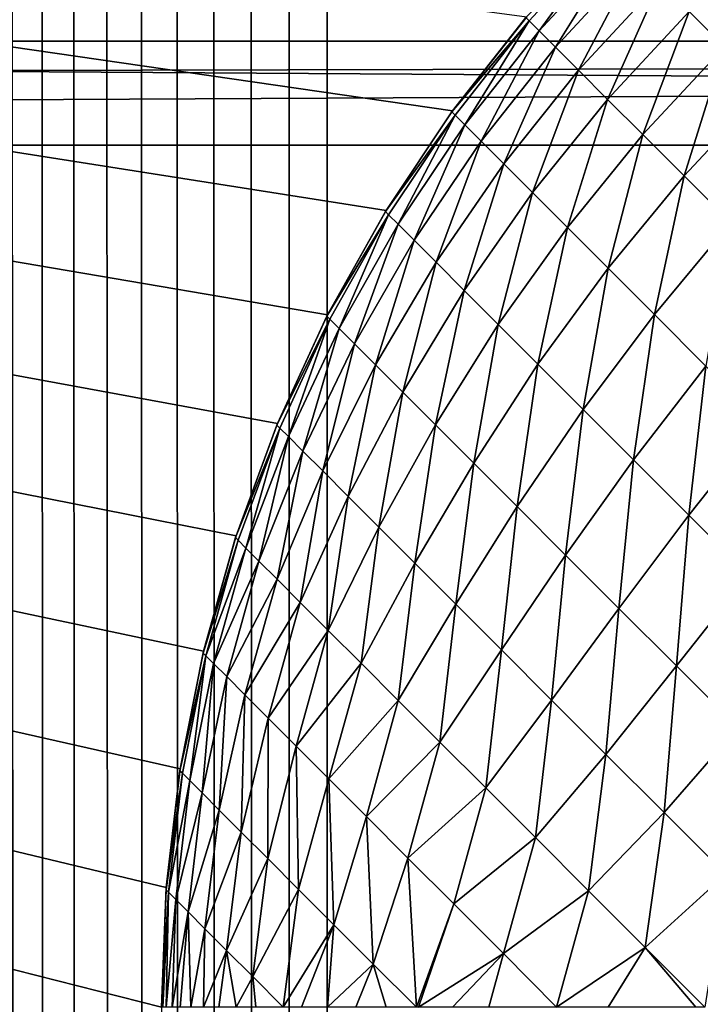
# Model space of a CAD drawing. Extents: x -226 to 226, y -900 to 900.
# Tile 671 of 729: x 88.79 to 89.81, y 876.7 to 878.19. Entities that reach past the tile are written whole.
import ezdxf

# ---------------------------------------------------------------- set-up
doc = ezdxf.new("R2010")
doc.units = 0
doc.header["$LTSCALE"] = 65.185185
for name, color, linetype in [('117', 7, 'CONTINUOUS'), ('130', 7, 'CONTINUOUS'), ('131', 7, 'CONTINUOUS'), ('234', 7, 'CONTINUOUS'), ('235', 7, 'CONTINUOUS'), ('241', 7, 'CONTINUOUS'), ('242', 7, 'CONTINUOUS'), ('290', 7, 'CONTINUOUS'), ('304', 7, 'CONTINUOUS')]:
    doc.layers.add(name, color=color, linetype=linetype)

msp = doc.modelspace()

# ---------------------------------------------------------------- linework, layer by layer
at = {"layer": '117', "color": 7, "linetype": 'CONTINUOUS'}
for points in [[(76, -880), (76, 880), (89, -876.7), (76, -880)], [(89, -876.7), (76, 880), (89, 876.7), (89, -876.7)], [(89, 876.7), (76, 880), (89.0071, 876.8805), (89, 876.7)], [(89.0071, 876.8805), (76, 880), (89.0283, 877.0598), (89.0071, 876.8805)], [(89.0283, 877.0598), (76, 880), (89.0635, 877.2369), (89.0283, 877.0598)], [(89.0635, 877.2369), (76, 880), (89.1126, 877.4107), (89.0635, 877.2369)], [(89.1126, 877.4107), (76, 880), (89.1751, 877.5802), (89.1126, 877.4107)], [(89.1751, 877.5802), (76, 880), (89.2507, 877.7442), (89.1751, 877.5802)], [(89.2507, 877.7442), (76, 880), (89.3389, 877.9017), (89.2507, 877.7442)], [(89.3389, 877.9017), (76, 880), (89.4393, 878.0519), (89.3389, 877.9017)], [(89.4393, 878.0519), (76, 880), (89.5511, 878.1937), (89.4393, 878.0519)]]:
    msp.add_3dface(points, dxfattribs=at)
at = {"layer": '130', "color": 7, "linetype": 'CONTINUOUS'}
for points in [[(88.7629, 900, 2.0797), (88.5, 0, 2.65), (89.25, 0, 1.9), (88.7629, 900, 2.0797)], [(88.8092, 900, 2.0432), (88.7629, 900, 2.0797), (89.25, 0, 1.9), (88.8092, 900, 2.0432)], [(88.8581, 900, 2.0105), (88.8092, 900, 2.0432), (89.25, 0, 1.9), (88.8581, 900, 2.0105)], [(88.9095, 900, 1.9817), (88.8581, 900, 2.0105), (89.25, 0, 1.9), (88.9095, 900, 1.9817)], [(88.963, 900, 1.9571), (88.9095, 900, 1.9817), (89.25, 0, 1.9), (88.963, 900, 1.9571)], [(89.0182, 900, 1.9367), (88.963, 900, 1.9571), (89.25, 0, 1.9), (89.0182, 900, 1.9367)], [(89.0749, 900, 1.9207), (89.0182, 900, 1.9367), (89.25, 0, 1.9), (89.0749, 900, 1.9207)], [(89.1327, 900, 1.9092), (89.0749, 900, 1.9207), (89.25, 0, 1.9), (89.1327, 900, 1.9092)], [(89.1912, 900, 1.9023), (89.1327, 900, 1.9092), (89.25, 0, 1.9), (89.1912, 900, 1.9023)], [(89.25, 900, 1.9), (89.1912, 900, 1.9023), (89.25, 0, 1.9), (89.25, 900, 1.9)]]:
    msp.add_3dface(points, dxfattribs=at)
at = {"layer": '131', "color": 7, "linetype": 'CONTINUOUS'}
for points in [[(93.25, 900, 1.9), (89.25, 900, 1.9), (89.25, 0, 1.9), (93.25, 900, 1.9)], [(93.25, 900, 1.9), (89.25, 0, 1.9), (93.25, 0, 1.9), (93.25, 900, 1.9)]]:
    msp.add_3dface(points, dxfattribs=at)
at = {"layer": '234', "color": 7, "linetype": 'CONTINUOUS'}
for points in [[(45, 878.3129, -29.7754), (45, 878.1569, -29.7938), (106, 878.3129, -29.7754), (45, 878.3129, -29.7754)], [(106, 878.3129, -29.7754), (45, 878.1569, -29.7938), (106, 878.1569, -29.7938), (106, 878.3129, -29.7754)], [(45, 878, -29.8), (75.5, 878, -29.8), (106, 878.1569, -29.7938), (45, 878, -29.8)], [(45, 878.1569, -29.7938), (45, 878, -29.8), (106, 878.1569, -29.7938), (45, 878.1569, -29.7938)], [(75.5, 878, -29.8), (106, 878, -29.8), (106, 878.1569, -29.7938), (75.5, 878, -29.8)]]:
    msp.add_3dface(points, dxfattribs=at)
at = {"layer": '235', "color": 7, "linetype": 'CONTINUOUS'}
for points in [[(106, 878, -29.8), (75.5, 878, -29.8), (106, 853, -29.8), (106, 878, -29.8)], [(106, 853, -29.8), (75.5, 878, -29.8), (75.5, 853, -29.8), (106, 853, -29.8)]]:
    msp.add_3dface(points, dxfattribs=at)
at = {"layer": '241', "color": 7, "linetype": 'CONTINUOUS'}
for points in [[(106, 853, -32.8), (75.5, 853, -32.8), (106, 878, -32.8), (106, 853, -32.8)], [(106, 878, -32.8), (75.5, 853, -32.8), (75.5, 878, -32.8), (106, 878, -32.8)]]:
    msp.add_3dface(points, dxfattribs=at)
at = {"layer": '242', "color": 7, "linetype": 'CONTINUOUS'}
for points in [[(106, 878, -32.8), (75.5, 878, -32.8), (45, 878.3923, -32.7846), (106, 878, -32.8)], [(106, 878.3923, -32.7846), (106, 878, -32.8), (45, 878.3923, -32.7846), (106, 878.3923, -32.7846)]]:
    msp.add_3dface(points, dxfattribs=at)
at = {"layer": '290', "color": 7, "linetype": 'CONTINUOUS'}
for points in [[(89.4393, 878.0519), (89.5511, 878.1937), (89.4393, 878.0519, -22.7), (89.4393, 878.0519)], [(89.4393, 878.0519, -22.7), (89.5511, 878.1937), (89.5499, 878.1924, -22.7), (89.4393, 878.0519, -22.7)], [(89.3389, 877.9017), (89.4393, 878.0519), (89.3389, 877.9017, -22.7), (89.3389, 877.9017)], [(89.3389, 877.9017, -22.7), (89.4393, 878.0519), (89.4381, 878.0503, -22.7), (89.3389, 877.9017, -22.7)], [(89.4381, 878.0503, -22.7), (89.4393, 878.0519), (89.4393, 878.0519, -22.7), (89.4381, 878.0503, -22.7)], [(89.2507, 877.7442), (89.3389, 877.9017), (89.2507, 877.7442, -22.7), (89.2507, 877.7442)], [(89.2507, 877.7442, -22.7), (89.3389, 877.9017), (89.3378, 877.8999, -22.7), (89.2507, 877.7442, -22.7)], [(89.3378, 877.8999, -22.7), (89.3389, 877.9017), (89.3389, 877.9017, -22.7), (89.3378, 877.8999, -22.7)], [(89.1751, 877.5802), (89.2507, 877.7442), (89.1751, 877.5802, -22.7), (89.1751, 877.5802)], [(89.1751, 877.5802, -22.7), (89.2507, 877.7442), (89.2496, 877.7421, -22.7), (89.1751, 877.5802, -22.7)], [(89.2496, 877.7421, -22.7), (89.2507, 877.7442), (89.2507, 877.7442, -22.7), (89.2496, 877.7421, -22.7)], [(89.1126, 877.4107), (89.1751, 877.5802), (89.1126, 877.4107, -22.7), (89.1126, 877.4107)], [(89.1126, 877.4107, -22.7), (89.1751, 877.5802), (89.1741, 877.5778, -22.7), (89.1126, 877.4107, -22.7)], [(89.1741, 877.5778, -22.7), (89.1751, 877.5802), (89.1751, 877.5802, -22.7), (89.1741, 877.5778, -22.7)], [(89.0635, 877.2369), (89.1126, 877.4107), (89.0635, 877.2369, -22.7), (89.0635, 877.2369)], [(89.0635, 877.2369, -22.7), (89.1126, 877.4107), (89.1117, 877.4082, -22.7), (89.0635, 877.2369, -22.7)], [(89.1117, 877.4082, -22.7), (89.1126, 877.4107), (89.1126, 877.4107, -22.7), (89.1117, 877.4082, -22.7)], [(89.0283, 877.0598), (89.0635, 877.2369), (89.0283, 877.0598, -22.7), (89.0283, 877.0598)], [(89.0283, 877.0598, -22.7), (89.0635, 877.2369), (89.0629, 877.2341, -22.7), (89.0283, 877.0598, -22.7)], [(89.0629, 877.2341, -22.7), (89.0635, 877.2369), (89.0635, 877.2369, -22.7), (89.0629, 877.2341, -22.7)], [(89.0071, 876.8805), (89.0283, 877.0598), (89.0071, 876.8805, -22.7), (89.0071, 876.8805)], [(89.0071, 876.8805, -22.7), (89.0283, 877.0598), (89.0278, 877.0568, -22.7), (89.0071, 876.8805, -22.7)], [(89.0278, 877.0568, -22.7), (89.0283, 877.0598), (89.0283, 877.0598, -22.7), (89.0278, 877.0568, -22.7)], [(89, 876.7), (89.0071, 876.8805), (89, 876.7, -22.7), (89, 876.7)], [(89, 876.7, -22.7), (89.0071, 876.8805), (89.0068, 876.8772, -22.7), (89, 876.7, -22.7)], [(89.0068, 876.8772, -22.7), (89.0071, 876.8805), (89.0071, 876.8805, -22.7), (89.0068, 876.8772, -22.7)]]:
    msp.add_3dface(points, dxfattribs=at)
at = {"layer": '304', "color": 7, "linetype": 'CONTINUOUS'}
for points in [[(89.5549, 878.1874, -22.8798), (89.5499, 878.1924, -22.7), (89.6775, 878.3202, -22.8804), (89.5549, 878.1874, -22.8798)], [(89.5698, 878.1724, -23.0584), (89.5549, 878.1874, -22.8798), (89.6775, 878.3202, -22.8804), (89.5698, 878.1724, -23.0584)], [(89.6925, 878.3052, -23.0596), (89.5698, 878.1724, -23.0584), (89.6775, 878.3202, -22.8804), (89.6925, 878.3052, -23.0596)], [(89.5946, 878.1476, -23.2348), (89.5698, 878.1724, -23.0584), (89.6925, 878.3052, -23.0596), (89.5946, 878.1476, -23.2348)], [(89.7174, 878.2803, -23.2367), (89.5946, 878.1476, -23.2348), (89.6925, 878.3052, -23.0596), (89.7174, 878.2803, -23.2367)], [(89.6291, 878.1131, -23.408), (89.5946, 878.1476, -23.2348), (89.7174, 878.2803, -23.2367), (89.6291, 878.1131, -23.408)], [(89.752, 878.2457, -23.4104), (89.6291, 878.1131, -23.408), (89.7174, 878.2803, -23.2367), (89.752, 878.2457, -23.4104)], [(89.8496, 878.1481, -23.7437), (89.7962, 878.2015, -23.5798), (89.965, 878.2881, -23.6928), (89.8496, 878.1481, -23.7437)], [(89.6731, 878.0691, -23.5768), (89.6291, 878.1131, -23.408), (89.752, 878.2457, -23.4104), (89.6731, 878.0691, -23.5768)], [(89.7962, 878.2015, -23.5798), (89.6731, 878.0691, -23.5768), (89.752, 878.2457, -23.4104), (89.7962, 878.2015, -23.5798)], [(89.4393, 878.0519, -22.7), (89.5499, 878.1924, -22.7), (89.5549, 878.1874, -22.8798), (89.4393, 878.0519, -22.7)], [(89.7263, 878.0159, -23.7402), (89.6731, 878.0691, -23.5768), (89.7962, 878.2015, -23.5798), (89.7263, 878.0159, -23.7402)], [(89.8496, 878.1481, -23.7437), (89.7263, 878.0159, -23.7402), (89.7962, 878.2015, -23.5798), (89.8496, 878.1481, -23.7437)], [(89.4381, 878.0503, -22.7), (89.4393, 878.0519, -22.7), (89.5549, 878.1874, -22.8798), (89.4381, 878.0503, -22.7)], [(89.443, 878.0454, -22.8778), (89.4381, 878.0503, -22.7), (89.5549, 878.1874, -22.8798), (89.443, 878.0454, -22.8778)], [(89.4578, 878.0306, -23.0546), (89.443, 878.0454, -22.8778), (89.5549, 878.1874, -22.8798), (89.4578, 878.0306, -23.0546)], [(89.5698, 878.1724, -23.0584), (89.4578, 878.0306, -23.0546), (89.5549, 878.1874, -22.8798), (89.5698, 878.1724, -23.0584)], [(89.4823, 878.0061, -23.2292), (89.4578, 878.0306, -23.0546), (89.5698, 878.1724, -23.0584), (89.4823, 878.0061, -23.2292)], [(89.5946, 878.1476, -23.2348), (89.4823, 878.0061, -23.2292), (89.5698, 878.1724, -23.0584), (89.5946, 878.1476, -23.2348)], [(89.5164, 877.972, -23.4005), (89.4823, 878.0061, -23.2292), (89.5946, 878.1476, -23.2348), (89.5164, 877.972, -23.4005)], [(89.6291, 878.1131, -23.408), (89.5164, 877.972, -23.4005), (89.5946, 878.1476, -23.2348), (89.6291, 878.1131, -23.408)], [(89.7884, 877.9538, -23.8972), (89.7263, 878.0159, -23.7402), (89.8496, 878.1481, -23.7437), (89.7884, 877.9538, -23.8972)], [(89.912, 878.0857, -23.9013), (89.7884, 877.9538, -23.8972), (89.8496, 878.1481, -23.7437), (89.912, 878.0857, -23.9013)], [(89.5598, 877.9285, -23.5675), (89.5164, 877.972, -23.4005), (89.6291, 878.1131, -23.408), (89.5598, 877.9285, -23.5675)], [(89.6731, 878.0691, -23.5768), (89.5598, 877.9285, -23.5675), (89.6291, 878.1131, -23.408), (89.6731, 878.0691, -23.5768)], [(89.8591, 877.8832, -24.0468), (89.7884, 877.9538, -23.8972), (89.912, 878.0857, -23.9013), (89.8591, 877.8832, -24.0468)], [(89.6124, 877.876, -23.7292), (89.5598, 877.9285, -23.5675), (89.6731, 878.0691, -23.5768), (89.6124, 877.876, -23.7292)], [(89.7263, 878.0159, -23.7402), (89.6124, 877.876, -23.7292), (89.6731, 878.0691, -23.5768), (89.7263, 878.0159, -23.7402)], [(89.3378, 877.8999, -22.7), (89.3389, 877.9017, -22.7), (89.443, 878.0454, -22.8778), (89.3378, 877.8999, -22.7)], [(89.3426, 877.8951, -22.8744), (89.3378, 877.8999, -22.7), (89.443, 878.0454, -22.8778), (89.3426, 877.8951, -22.8744)], [(89.3389, 877.9017, -22.7), (89.4381, 878.0503, -22.7), (89.443, 878.0454, -22.8778), (89.3389, 877.9017, -22.7)], [(89.357, 877.8807, -23.0477), (89.3426, 877.8951, -22.8744), (89.443, 878.0454, -22.8778), (89.357, 877.8807, -23.0477)], [(89.4578, 878.0306, -23.0546), (89.357, 877.8807, -23.0477), (89.443, 878.0454, -22.8778), (89.4578, 878.0306, -23.0546)], [(89.381, 877.8567, -23.2189), (89.357, 877.8807, -23.0477), (89.4578, 878.0306, -23.0546), (89.381, 877.8567, -23.2189)], [(89.4823, 878.0061, -23.2292), (89.381, 877.8567, -23.2189), (89.4578, 878.0306, -23.0546), (89.4823, 878.0061, -23.2292)], [(89.6738, 877.8146, -23.8846), (89.6124, 877.876, -23.7292), (89.7263, 878.0159, -23.7402), (89.6738, 877.8146, -23.8846)], [(89.7884, 877.9538, -23.8972), (89.6738, 877.8146, -23.8846), (89.7263, 878.0159, -23.7402), (89.7884, 877.9538, -23.8972)], [(89.4142, 877.8234, -23.3869), (89.381, 877.8567, -23.2189), (89.4823, 878.0061, -23.2292), (89.4142, 877.8234, -23.3869)], [(89.5164, 877.972, -23.4005), (89.4142, 877.8234, -23.3869), (89.4823, 878.0061, -23.2292), (89.5164, 877.972, -23.4005)], [(89.4567, 877.781, -23.5507), (89.4142, 877.8234, -23.3869), (89.5164, 877.972, -23.4005), (89.4567, 877.781, -23.5507)], [(89.5598, 877.9285, -23.5675), (89.4567, 877.781, -23.5507), (89.5164, 877.972, -23.4005), (89.5598, 877.9285, -23.5675)], [(89.7436, 877.7448, -24.0327), (89.6738, 877.8146, -23.8846), (89.7884, 877.9538, -23.8972), (89.7436, 877.7448, -24.0327)], [(89.8591, 877.8832, -24.0468), (89.7436, 877.7448, -24.0327), (89.7884, 877.9538, -23.8972), (89.8591, 877.8832, -24.0468)], [(89.5081, 877.7296, -23.7094), (89.4567, 877.781, -23.5507), (89.5598, 877.9285, -23.5675), (89.5081, 877.7296, -23.7094)], [(89.6124, 877.876, -23.7292), (89.5081, 877.7296, -23.7094), (89.5598, 877.9285, -23.5675), (89.6124, 877.876, -23.7292)], [(89.2496, 877.7421, -22.7), (89.2507, 877.7442, -22.7), (89.3426, 877.8951, -22.8744), (89.2496, 877.7421, -22.7)], [(89.2542, 877.7375, -22.8691), (89.2496, 877.7421, -22.7), (89.3426, 877.8951, -22.8744), (89.2542, 877.7375, -22.8691)], [(89.2507, 877.7442, -22.7), (89.3378, 877.8999, -22.7), (89.3426, 877.8951, -22.8744), (89.2507, 877.7442, -22.7)], [(89.2681, 877.7236, -23.0371), (89.2542, 877.7375, -22.8691), (89.3426, 877.8951, -22.8744), (89.2681, 877.7236, -23.0371)], [(89.357, 877.8807, -23.0477), (89.2681, 877.7236, -23.0371), (89.3426, 877.8951, -22.8744), (89.357, 877.8807, -23.0477)], [(89.2911, 877.7006, -23.2032), (89.2681, 877.7236, -23.0371), (89.357, 877.8807, -23.0477), (89.2911, 877.7006, -23.2032)], [(89.381, 877.8567, -23.2189), (89.2911, 877.7006, -23.2032), (89.357, 877.8807, -23.0477), (89.381, 877.8567, -23.2189)], [(89.8214, 877.667, -24.1726), (89.7436, 877.7448, -24.0327), (89.8591, 877.8832, -24.0468), (89.8214, 877.667, -24.1726)], [(89.568, 877.6697, -23.8619), (89.5081, 877.7296, -23.7094), (89.6124, 877.876, -23.7292), (89.568, 877.6697, -23.8619)], [(89.6738, 877.8146, -23.8846), (89.568, 877.6697, -23.8619), (89.6124, 877.876, -23.7292), (89.6738, 877.8146, -23.8846)], [(89.3231, 877.6686, -23.3662), (89.2911, 877.7006, -23.2032), (89.381, 877.8567, -23.2189), (89.3231, 877.6686, -23.3662)], [(89.4142, 877.8234, -23.3869), (89.3231, 877.6686, -23.3662), (89.381, 877.8567, -23.2189), (89.4142, 877.8234, -23.3869)], [(89.364, 877.6277, -23.5253), (89.3231, 877.6686, -23.3662), (89.4142, 877.8234, -23.3869), (89.364, 877.6277, -23.5253)], [(89.4567, 877.781, -23.5507), (89.364, 877.6277, -23.5253), (89.4142, 877.8234, -23.3869), (89.4567, 877.781, -23.5507)], [(89.6362, 877.6015, -24.0073), (89.568, 877.6697, -23.8619), (89.6738, 877.8146, -23.8846), (89.6362, 877.6015, -24.0073)], [(89.7436, 877.7448, -24.0327), (89.6362, 877.6015, -24.0073), (89.6738, 877.8146, -23.8846), (89.7436, 877.7448, -24.0327)], [(89.4134, 877.5783, -23.6794), (89.364, 877.6277, -23.5253), (89.4567, 877.781, -23.5507), (89.4134, 877.5783, -23.6794)], [(89.5081, 877.7296, -23.7094), (89.4134, 877.5783, -23.6794), (89.4567, 877.781, -23.5507), (89.5081, 877.7296, -23.7094)], [(89.7122, 877.5255, -24.1448), (89.6362, 877.6015, -24.0073), (89.7436, 877.7448, -24.0327), (89.7122, 877.5255, -24.1448)], [(89.8214, 877.667, -24.1726), (89.7122, 877.5255, -24.1448), (89.7436, 877.7448, -24.0327), (89.8214, 877.667, -24.1726)], [(89.1741, 877.5778, -22.7), (89.1751, 877.5802, -22.7), (89.2542, 877.7375, -22.8691), (89.1741, 877.5778, -22.7)], [(89.1785, 877.5735, -22.8615), (89.1741, 877.5778, -22.7), (89.2542, 877.7375, -22.8691), (89.1785, 877.5735, -22.8615)], [(89.1751, 877.5802, -22.7), (89.2496, 877.7421, -22.7), (89.2542, 877.7375, -22.8691), (89.1751, 877.5802, -22.7)], [(89.1915, 877.5605, -23.0221), (89.1785, 877.5735, -22.8615), (89.2542, 877.7375, -22.8691), (89.1915, 877.5605, -23.0221)], [(89.2681, 877.7236, -23.0371), (89.1915, 877.5605, -23.0221), (89.2542, 877.7375, -22.8691), (89.2681, 877.7236, -23.0371)], [(89.4711, 877.5206, -23.8276), (89.4134, 877.5783, -23.6794), (89.5081, 877.7296, -23.7094), (89.4711, 877.5206, -23.8276)], [(89.568, 877.6697, -23.8619), (89.4711, 877.5206, -23.8276), (89.5081, 877.7296, -23.7094), (89.568, 877.6697, -23.8619)], [(89.2131, 877.5388, -23.1808), (89.1915, 877.5605, -23.0221), (89.2681, 877.7236, -23.0371), (89.2131, 877.5388, -23.1808)], [(89.2911, 877.7006, -23.2032), (89.2131, 877.5388, -23.1808), (89.2681, 877.7236, -23.0371), (89.2911, 877.7006, -23.2032)], [(89.2432, 877.5088, -23.3368), (89.2131, 877.5388, -23.1808), (89.2911, 877.7006, -23.2032), (89.2432, 877.5088, -23.3368)], [(89.3231, 877.6686, -23.3662), (89.2432, 877.5088, -23.3368), (89.2911, 877.7006, -23.2032), (89.3231, 877.6686, -23.3662)], [(89.5367, 877.455, -23.9691), (89.4711, 877.5206, -23.8276), (89.568, 877.6697, -23.8619), (89.5367, 877.455, -23.9691)], [(89.6362, 877.6015, -24.0073), (89.5367, 877.455, -23.9691), (89.568, 877.6697, -23.8619), (89.6362, 877.6015, -24.0073)], [(89.2816, 877.4704, -23.489), (89.2432, 877.5088, -23.3368), (89.3231, 877.6686, -23.3662), (89.2816, 877.4704, -23.489)], [(89.364, 877.6277, -23.5253), (89.2816, 877.4704, -23.489), (89.3231, 877.6686, -23.3662), (89.364, 877.6277, -23.5253)], [(89.7956, 877.4421, -24.2735), (89.7122, 877.5255, -24.1448), (89.8214, 877.667, -24.1726), (89.7956, 877.4421, -24.2735)], [(89.9066, 877.5817, -24.3035), (89.7956, 877.4421, -24.2735), (89.8214, 877.667, -24.1726), (89.9066, 877.5817, -24.3035)], [(89.328, 877.4239, -23.6367), (89.2816, 877.4704, -23.489), (89.364, 877.6277, -23.5253), (89.328, 877.4239, -23.6367)], [(89.4134, 877.5783, -23.6794), (89.328, 877.4239, -23.6367), (89.364, 877.6277, -23.5253), (89.4134, 877.5783, -23.6794)], [(89.6098, 877.3819, -24.103), (89.5367, 877.455, -23.9691), (89.6362, 877.6015, -24.0073), (89.6098, 877.3819, -24.103)], [(89.7122, 877.5255, -24.1448), (89.6098, 877.3819, -24.103), (89.6362, 877.6015, -24.0073), (89.7122, 877.5255, -24.1448)], [(89.8857, 877.352, -24.3926), (89.7956, 877.4421, -24.2735), (89.9066, 877.5817, -24.3035), (89.8857, 877.352, -24.3926)], [(89.1117, 877.4082, -22.7), (89.1126, 877.4107, -22.7), (89.1785, 877.5735, -22.8615), (89.1117, 877.4082, -22.7)], [(89.1157, 877.4042, -22.8512), (89.1117, 877.4082, -22.7), (89.1785, 877.5735, -22.8615), (89.1157, 877.4042, -22.8512)], [(89.1126, 877.4107, -22.7), (89.1741, 877.5778, -22.7), (89.1785, 877.5735, -22.8615), (89.1126, 877.4107, -22.7)], [(89.1275, 877.3924, -23.0015), (89.1157, 877.4042, -22.8512), (89.1785, 877.5735, -22.8615), (89.1275, 877.3924, -23.0015)], [(89.1915, 877.5605, -23.0221), (89.1275, 877.3924, -23.0015), (89.1785, 877.5735, -22.8615), (89.1915, 877.5605, -23.0221)], [(89.3823, 877.3696, -23.7789), (89.328, 877.4239, -23.6367), (89.4134, 877.5783, -23.6794), (89.3823, 877.3696, -23.7789)], [(89.4711, 877.5206, -23.8276), (89.3823, 877.3696, -23.7789), (89.4134, 877.5783, -23.6794), (89.4711, 877.5206, -23.8276)], [(89.1471, 877.3727, -23.1502), (89.1275, 877.3924, -23.0015), (89.1915, 877.5605, -23.0221), (89.1471, 877.3727, -23.1502)], [(89.2131, 877.5388, -23.1808), (89.1471, 877.3727, -23.1502), (89.1915, 877.5605, -23.0221), (89.2131, 877.5388, -23.1808)], [(89.1745, 877.3454, -23.2964), (89.1471, 877.3727, -23.1502), (89.2131, 877.5388, -23.1808), (89.1745, 877.3454, -23.2964)], [(89.2432, 877.5088, -23.3368), (89.1745, 877.3454, -23.2964), (89.2131, 877.5388, -23.1808), (89.2432, 877.5088, -23.3368)], [(89.6901, 877.3016, -24.2285), (89.6098, 877.3819, -24.103), (89.7122, 877.5255, -24.1448), (89.6901, 877.3016, -24.2285)], [(89.7956, 877.4421, -24.2735), (89.6901, 877.3016, -24.2285), (89.7122, 877.5255, -24.1448), (89.7956, 877.4421, -24.2735)], [(89.2094, 877.3105, -23.4394), (89.1745, 877.3454, -23.2964), (89.2432, 877.5088, -23.3368), (89.2094, 877.3105, -23.4394)], [(89.2816, 877.4704, -23.489), (89.2094, 877.3105, -23.4394), (89.2432, 877.5088, -23.3368), (89.2816, 877.4704, -23.489)], [(89.4441, 877.3079, -23.9149), (89.3823, 877.3696, -23.7789), (89.4711, 877.5206, -23.8276), (89.4441, 877.3079, -23.9149)], [(89.5367, 877.455, -23.9691), (89.4441, 877.3079, -23.9149), (89.4711, 877.5206, -23.8276), (89.5367, 877.455, -23.9691)], [(89.2517, 877.2682, -23.5783), (89.2094, 877.3105, -23.4394), (89.2816, 877.4704, -23.489), (89.2517, 877.2682, -23.5783)], [(89.328, 877.4239, -23.6367), (89.2517, 877.2682, -23.5783), (89.2816, 877.4704, -23.489), (89.328, 877.4239, -23.6367)], [(89.513, 877.239, -24.0439), (89.4441, 877.3079, -23.9149), (89.5367, 877.455, -23.9691), (89.513, 877.239, -24.0439)], [(89.6098, 877.3819, -24.103), (89.513, 877.239, -24.0439), (89.5367, 877.455, -23.9691), (89.6098, 877.3819, -24.103)], [(89.777, 877.2147, -24.3448), (89.6901, 877.3016, -24.2285), (89.7956, 877.4421, -24.2735), (89.777, 877.2147, -24.3448)], [(89.8857, 877.352, -24.3926), (89.777, 877.2147, -24.3448), (89.7956, 877.4421, -24.2735), (89.8857, 877.352, -24.3926)], [(89.3011, 877.2188, -23.7125), (89.2517, 877.2682, -23.5783), (89.328, 877.4239, -23.6367), (89.3011, 877.2188, -23.7125)], [(89.3823, 877.3696, -23.7789), (89.3011, 877.2188, -23.7125), (89.328, 877.4239, -23.6367), (89.3823, 877.3696, -23.7789)], [(89.0629, 877.2341, -22.7), (89.0635, 877.2369, -22.7), (89.1157, 877.4042, -22.8512), (89.0629, 877.2341, -22.7)], [(89.0668, 877.2301, -22.8481), (89.0629, 877.2341, -22.7), (89.1157, 877.4042, -22.8512), (89.0668, 877.2301, -22.8481)], [(89.0635, 877.2369, -22.7), (89.1117, 877.4082, -22.7), (89.1157, 877.4042, -22.8512), (89.0635, 877.2369, -22.7)], [(89.1275, 877.3924, -23.0015), (89.0668, 877.2301, -22.8481), (89.1157, 877.4042, -22.8512), (89.1275, 877.3924, -23.0015)], [(89.0787, 877.2183, -22.9954), (89.0668, 877.2301, -22.8481), (89.1275, 877.3924, -23.0015), (89.0787, 877.2183, -22.9954)], [(89.1471, 877.3727, -23.1502), (89.0787, 877.2183, -22.9954), (89.1275, 877.3924, -23.0015), (89.1471, 877.3727, -23.1502)], [(89.0984, 877.1986, -23.141), (89.0787, 877.2183, -22.9954), (89.1471, 877.3727, -23.1502), (89.0984, 877.1986, -23.141)], [(89.1745, 877.3454, -23.2964), (89.0984, 877.1986, -23.141), (89.1471, 877.3727, -23.1502), (89.1745, 877.3454, -23.2964)], [(89.5886, 877.1633, -24.1651), (89.513, 877.239, -24.0439), (89.6098, 877.3819, -24.103), (89.5886, 877.1633, -24.1651)], [(89.6901, 877.3016, -24.2285), (89.5886, 877.1633, -24.1651), (89.6098, 877.3819, -24.103), (89.6901, 877.3016, -24.2285)], [(89.3573, 877.1626, -23.8411), (89.3011, 877.2188, -23.7125), (89.3823, 877.3696, -23.7789), (89.3573, 877.1626, -23.8411)], [(89.4441, 877.3079, -23.9149), (89.3573, 877.1626, -23.8411), (89.3823, 877.3696, -23.7789), (89.4441, 877.3079, -23.9149)], [(89.1259, 877.1711, -23.2841), (89.0984, 877.1986, -23.141), (89.1745, 877.3454, -23.2964), (89.1259, 877.1711, -23.2841)], [(89.2094, 877.3105, -23.4394), (89.1259, 877.1711, -23.2841), (89.1745, 877.3454, -23.2964), (89.2094, 877.3105, -23.4394)], [(89.87, 877.1217, -24.4513), (89.777, 877.2147, -24.3448), (89.8857, 877.352, -24.3926), (89.87, 877.1217, -24.4513)], [(89.1609, 877.1361, -23.4238), (89.1259, 877.1711, -23.2841), (89.2094, 877.3105, -23.4394), (89.1609, 877.1361, -23.4238)], [(89.2517, 877.2682, -23.5783), (89.1609, 877.1361, -23.4238), (89.2094, 877.3105, -23.4394), (89.2517, 877.2682, -23.5783)], [(89.4202, 877.0997, -23.9635), (89.3573, 877.1626, -23.8411), (89.4441, 877.3079, -23.9149), (89.4202, 877.0997, -23.9635)], [(89.513, 877.239, -24.0439), (89.4202, 877.0997, -23.9635), (89.4441, 877.3079, -23.9149), (89.513, 877.239, -24.0439)], [(89.6705, 877.0814, -24.2778), (89.5886, 877.1633, -24.1651), (89.6901, 877.3016, -24.2285), (89.6705, 877.0814, -24.2778)], [(89.777, 877.2147, -24.3448), (89.6705, 877.0814, -24.2778), (89.6901, 877.3016, -24.2285), (89.777, 877.2147, -24.3448)], [(89.2032, 877.0938, -23.5594), (89.1609, 877.1361, -23.4238), (89.2517, 877.2682, -23.5783), (89.2032, 877.0938, -23.5594)], [(89.3011, 877.2188, -23.7125), (89.2032, 877.0938, -23.5594), (89.2517, 877.2682, -23.5783), (89.3011, 877.2188, -23.7125)], [(89.0278, 877.0568, -22.7), (89.0283, 877.0598, -22.7), (89.0668, 877.2301, -22.8481), (89.0278, 877.0568, -22.7)], [(89.0316, 877.053, -22.8401), (89.0278, 877.0568, -22.7), (89.0668, 877.2301, -22.8481), (89.0316, 877.053, -22.8401)], [(89.0283, 877.0598, -22.7), (89.0629, 877.2341, -22.7), (89.0668, 877.2301, -22.8481), (89.0283, 877.0598, -22.7)], [(89.0428, 877.0418, -22.9794), (89.0316, 877.053, -22.8401), (89.0668, 877.2301, -22.8481), (89.0428, 877.0418, -22.9794)], [(89.0787, 877.2183, -22.9954), (89.0428, 877.0418, -22.9794), (89.0668, 877.2301, -22.8481), (89.0787, 877.2183, -22.9954)], [(89.4892, 877.0307, -24.079), (89.4202, 877.0997, -23.9635), (89.513, 877.239, -24.0439), (89.4892, 877.0307, -24.079)], [(89.5886, 877.1633, -24.1651), (89.4892, 877.0307, -24.079), (89.513, 877.239, -24.0439), (89.5886, 877.1633, -24.1651)], [(89.0614, 877.0232, -23.1172), (89.0428, 877.0418, -22.9794), (89.0787, 877.2183, -22.9954), (89.0614, 877.0232, -23.1172)], [(89.0984, 877.1986, -23.141), (89.0614, 877.0232, -23.1172), (89.0787, 877.2183, -22.9954), (89.0984, 877.1986, -23.141)], [(89.2527, 877.0443, -23.6901), (89.2032, 877.0938, -23.5594), (89.3011, 877.2188, -23.7125), (89.2527, 877.0443, -23.6901)], [(89.3573, 877.1626, -23.8411), (89.2527, 877.0443, -23.6901), (89.3011, 877.2188, -23.7125), (89.3573, 877.1626, -23.8411)], [(89.7583, 876.9937, -24.3813), (89.6705, 877.0814, -24.2778), (89.777, 877.2147, -24.3448), (89.7583, 876.9937, -24.3813)], [(89.87, 877.1217, -24.4513), (89.7583, 876.9937, -24.3813), (89.777, 877.2147, -24.3448), (89.87, 877.1217, -24.4513)], [(89.0872, 876.9974, -23.2525), (89.0614, 877.0232, -23.1172), (89.0984, 877.1986, -23.141), (89.0872, 876.9974, -23.2525)], [(89.1259, 877.1711, -23.2841), (89.0872, 876.9974, -23.2525), (89.0984, 877.1986, -23.141), (89.1259, 877.1711, -23.2841)], [(89.1203, 876.9643, -23.3847), (89.0872, 876.9974, -23.2525), (89.1259, 877.1711, -23.2841), (89.1203, 876.9643, -23.3847)], [(89.1609, 877.1361, -23.4238), (89.1203, 876.9643, -23.3847), (89.1259, 877.1711, -23.2841), (89.1609, 877.1361, -23.4238)], [(89.3091, 876.9879, -23.8151), (89.2527, 877.0443, -23.6901), (89.3573, 877.1626, -23.8411), (89.3091, 876.9879, -23.8151)], [(89.4202, 877.0997, -23.9635), (89.3091, 876.9879, -23.8151), (89.3573, 877.1626, -23.8411), (89.4202, 877.0997, -23.9635)], [(89.5641, 876.9558, -24.187), (89.4892, 877.0307, -24.079), (89.5886, 877.1633, -24.1651), (89.5641, 876.9558, -24.187)], [(89.6705, 877.0814, -24.2778), (89.5641, 876.9558, -24.187), (89.5886, 877.1633, -24.1651), (89.6705, 877.0814, -24.2778)], [(89.1602, 876.9244, -23.513), (89.1203, 876.9643, -23.3847), (89.1609, 877.1361, -23.4238), (89.1602, 876.9244, -23.513)], [(89.2032, 877.0938, -23.5594), (89.1602, 876.9244, -23.513), (89.1609, 877.1361, -23.4238), (89.2032, 877.0938, -23.5594)], [(89.8514, 876.9006, -24.4752), (89.7583, 876.9937, -24.3813), (89.87, 877.1217, -24.4513), (89.8514, 876.9006, -24.4752)], [(89.2069, 876.8777, -23.6367), (89.1602, 876.9244, -23.513), (89.2032, 877.0938, -23.5594), (89.2069, 876.8777, -23.6367)], [(89.2527, 877.0443, -23.6901), (89.2069, 876.8777, -23.6367), (89.2032, 877.0938, -23.5594), (89.2527, 877.0443, -23.6901)], [(89.3719, 876.925, -23.9337), (89.3091, 876.9879, -23.8151), (89.4202, 877.0997, -23.9635), (89.3719, 876.925, -23.9337)], [(89.4892, 877.0307, -24.079), (89.3719, 876.925, -23.9337), (89.4202, 877.0997, -23.9635), (89.4892, 877.0307, -24.079)], [(89.6444, 876.8755, -24.2869), (89.5641, 876.9558, -24.187), (89.6705, 877.0814, -24.2778), (89.6444, 876.8755, -24.2869)], [(89.7583, 876.9937, -24.3813), (89.6444, 876.8755, -24.2869), (89.6705, 877.0814, -24.2778), (89.7583, 876.9937, -24.3813)], [(89.0068, 876.8772, -22.7), (89.0071, 876.8805, -22.7), (89.0316, 877.053, -22.8401), (89.0068, 876.8772, -22.7)], [(89.0105, 876.8735, -22.8351), (89.0068, 876.8772, -22.7), (89.0316, 877.053, -22.8401), (89.0105, 876.8735, -22.8351)], [(89.0071, 876.8805, -22.7), (89.0278, 877.0568, -22.7), (89.0316, 877.053, -22.8401), (89.0071, 876.8805, -22.7)], [(89.0428, 877.0418, -22.9794), (89.0105, 876.8735, -22.8351), (89.0316, 877.053, -22.8401), (89.0428, 877.0418, -22.9794)], [(89.0216, 876.8624, -22.9693), (89.0105, 876.8735, -22.8351), (89.0428, 877.0418, -22.9794), (89.0216, 876.8624, -22.9693)], [(89.0614, 877.0232, -23.1172), (89.0216, 876.8624, -22.9693), (89.0428, 877.0418, -22.9794), (89.0614, 877.0232, -23.1172)], [(89.2601, 876.8245, -23.7551), (89.2069, 876.8777, -23.6367), (89.2527, 877.0443, -23.6901), (89.2601, 876.8245, -23.7551)], [(89.3091, 876.9879, -23.8151), (89.2601, 876.8245, -23.7551), (89.2527, 877.0443, -23.6901), (89.3091, 876.9879, -23.8151)], [(89.04, 876.8441, -23.102), (89.0216, 876.8624, -22.9693), (89.0614, 877.0232, -23.1172), (89.04, 876.8441, -23.102)], [(89.0872, 876.9974, -23.2525), (89.04, 876.8441, -23.102), (89.0614, 877.0232, -23.1172), (89.0872, 876.9974, -23.2525)], [(89.441, 876.856, -24.0452), (89.3719, 876.925, -23.9337), (89.4892, 877.0307, -24.079), (89.441, 876.856, -24.0452)], [(89.5641, 876.9558, -24.187), (89.441, 876.856, -24.0452), (89.4892, 877.0307, -24.079), (89.5641, 876.9558, -24.187)], [(89.0656, 876.8185, -23.2322), (89.04, 876.8441, -23.102), (89.0872, 876.9974, -23.2525), (89.0656, 876.8185, -23.2322)], [(89.1203, 876.9643, -23.3847), (89.0656, 876.8185, -23.2322), (89.0872, 876.9974, -23.2525), (89.1203, 876.9643, -23.3847)], [(89.3194, 876.7652, -23.8675), (89.2601, 876.8245, -23.7551), (89.3091, 876.9879, -23.8151), (89.3194, 876.7652, -23.8675)], [(89.3719, 876.925, -23.9337), (89.3194, 876.7652, -23.8675), (89.3091, 876.9879, -23.8151), (89.3719, 876.925, -23.9337)], [(89.7297, 876.7902, -24.3781), (89.6444, 876.8755, -24.2869), (89.7583, 876.9937, -24.3813), (89.7297, 876.7902, -24.3781)], [(89.8514, 876.9006, -24.4752), (89.7297, 876.7902, -24.3781), (89.7583, 876.9937, -24.3813), (89.8514, 876.9006, -24.4752)], [(89.0982, 876.7859, -23.3593), (89.0656, 876.8185, -23.2322), (89.1203, 876.9643, -23.3847), (89.0982, 876.7859, -23.3593)], [(89.1602, 876.9244, -23.513), (89.0982, 876.7859, -23.3593), (89.1203, 876.9643, -23.3847), (89.1602, 876.9244, -23.513)], [(89.5158, 876.7812, -24.1491), (89.441, 876.856, -24.0452), (89.5641, 876.9558, -24.187), (89.5158, 876.7812, -24.1491)], [(89.6444, 876.8755, -24.2869), (89.5158, 876.7812, -24.1491), (89.5641, 876.9558, -24.187), (89.6444, 876.8755, -24.2869)], [(89.1377, 876.7464, -23.4824), (89.0982, 876.7859, -23.3593), (89.1602, 876.9244, -23.513), (89.1377, 876.7464, -23.4824)], [(89.2069, 876.8777, -23.6367), (89.1377, 876.7464, -23.4824), (89.1602, 876.9244, -23.513), (89.2069, 876.8777, -23.6367)], [(89.3845, 876.7, -23.9732), (89.3194, 876.7652, -23.8675), (89.3719, 876.925, -23.9337), (89.3845, 876.7, -23.9732)], [(89.441, 876.856, -24.0452), (89.3845, 876.7, -23.9732), (89.3719, 876.925, -23.9337), (89.441, 876.856, -24.0452)], [(89.8197, 876.7, -24.4603), (89.7297, 876.7902, -24.3781), (89.8514, 876.9006, -24.4752), (89.8197, 876.7, -24.4603)], [(89, 876.7, -22.7), (89.0068, 876.8772, -22.7), (89.0105, 876.8735, -22.8351), (89, 876.7, -22.7)], [(89.0018, 876.7, -22.7903), (89, 876.7, -22.7), (89.0105, 876.8735, -22.8351), (89.0018, 876.7, -22.7903)], [(89.0071, 876.7, -22.8805), (89.0018, 876.7, -22.7903), (89.0105, 876.8735, -22.8351), (89.0071, 876.7, -22.8805)], [(89.0216, 876.8624, -22.9693), (89.0071, 876.7, -22.8805), (89.0105, 876.8735, -22.8351), (89.0216, 876.8624, -22.9693)], [(89.1838, 876.7, -23.6009), (89.1377, 876.7464, -23.4824), (89.2069, 876.8777, -23.6367), (89.1838, 876.7, -23.6009)], [(89.2601, 876.8245, -23.7551), (89.1838, 876.7, -23.6009), (89.2069, 876.8777, -23.6367), (89.2601, 876.8245, -23.7551)], [(89.5961, 876.7, -24.245), (89.5158, 876.7812, -24.1491), (89.6444, 876.8755, -24.2869), (89.5961, 876.7, -24.245)], [(89.7297, 876.7902, -24.3781), (89.5961, 876.7, -24.245), (89.6444, 876.8755, -24.2869), (89.7297, 876.7902, -24.3781)], [(89.0159, 876.7, -22.9703), (89.0071, 876.7, -22.8805), (89.0216, 876.8624, -22.9693), (89.0159, 876.7, -22.9703)], [(89.04, 876.8441, -23.102), (89.0159, 876.7, -22.9703), (89.0216, 876.8624, -22.9693), (89.04, 876.8441, -23.102)], [(89.3876, 876.7, -23.9778), (89.3845, 876.7, -23.9732), (89.441, 876.856, -24.0452), (89.3876, 876.7, -23.9778)], [(89.5158, 876.7812, -24.1491), (89.3876, 876.7, -23.9778), (89.441, 876.856, -24.0452), (89.5158, 876.7812, -24.1491)], [(89.0283, 876.7, -23.0598), (89.0159, 876.7, -22.9703), (89.04, 876.8441, -23.102), (89.0283, 876.7, -23.0598)], [(89.0442, 876.7, -23.1487), (89.0283, 876.7, -23.0598), (89.04, 876.8441, -23.102), (89.0442, 876.7, -23.1487)], [(89.0656, 876.8185, -23.2322), (89.0442, 876.7, -23.1487), (89.04, 876.8441, -23.102), (89.0656, 876.8185, -23.2322)], [(89.2113, 876.7, -23.6629), (89.1838, 876.7, -23.6009), (89.2601, 876.8245, -23.7551), (89.2113, 876.7, -23.6629)], [(89.2507, 876.7, -23.7442), (89.2113, 876.7, -23.6629), (89.2601, 876.8245, -23.7551), (89.2507, 876.7, -23.7442)], [(89.3194, 876.7652, -23.8675), (89.2507, 876.7, -23.7442), (89.2601, 876.8245, -23.7551), (89.3194, 876.7652, -23.8675)], [(89.0635, 876.7, -23.2369), (89.0442, 876.7, -23.1487), (89.0656, 876.8185, -23.2322), (89.0635, 876.7, -23.2369)], [(89.0982, 876.7859, -23.3593), (89.0635, 876.7, -23.2369), (89.0656, 876.8185, -23.2322), (89.0982, 876.7859, -23.3593)], [(89.0864, 876.7, -23.3243), (89.0635, 876.7, -23.2369), (89.0982, 876.7859, -23.3593), (89.0864, 876.7, -23.3243)], [(89.1126, 876.7, -23.4107), (89.0864, 876.7, -23.3243), (89.0982, 876.7859, -23.3593), (89.1126, 876.7, -23.4107)], [(89.1377, 876.7464, -23.4824), (89.1126, 876.7, -23.4107), (89.0982, 876.7859, -23.3593), (89.1377, 876.7464, -23.4824)], [(89.4393, 876.7, -24.0519), (89.3876, 876.7, -23.9778), (89.5158, 876.7812, -24.1491), (89.4393, 876.7, -24.0519)], [(89.4938, 876.7, -24.1239), (89.4393, 876.7, -24.0519), (89.5158, 876.7812, -24.1491), (89.4938, 876.7, -24.1239)], [(89.5961, 876.7, -24.245), (89.4938, 876.7, -24.1239), (89.5158, 876.7812, -24.1491), (89.5961, 876.7, -24.245)], [(89.6737, 876.7, -24.3263), (89.5961, 876.7, -24.245), (89.7297, 876.7902, -24.3781), (89.6737, 876.7, -24.3263)], [(89.8063, 876.7, -24.4489), (89.6737, 876.7, -24.3263), (89.7297, 876.7902, -24.3781), (89.8063, 876.7, -24.4489)], [(89.8197, 876.7, -24.4603), (89.8063, 876.7, -24.4489), (89.7297, 876.7902, -24.3781), (89.8197, 876.7, -24.4603)], [(89.2933, 876.7, -23.8238), (89.2507, 876.7, -23.7442), (89.3194, 876.7652, -23.8675), (89.2933, 876.7, -23.8238)], [(89.3389, 876.7, -23.9017), (89.2933, 876.7, -23.8238), (89.3194, 876.7652, -23.8675), (89.3389, 876.7, -23.9017)], [(89.3845, 876.7, -23.9732), (89.3389, 876.7, -23.9017), (89.3194, 876.7652, -23.8675), (89.3845, 876.7, -23.9732)], [(89.1422, 876.7, -23.4961), (89.1126, 876.7, -23.4107), (89.1377, 876.7464, -23.4824), (89.1422, 876.7, -23.4961)], [(89.1838, 876.7, -23.6009), (89.1422, 876.7, -23.4961), (89.1377, 876.7464, -23.4824), (89.1838, 876.7, -23.6009)]]:
    msp.add_3dface(points, dxfattribs=at)

doc.saveas('drawing.dxf')
